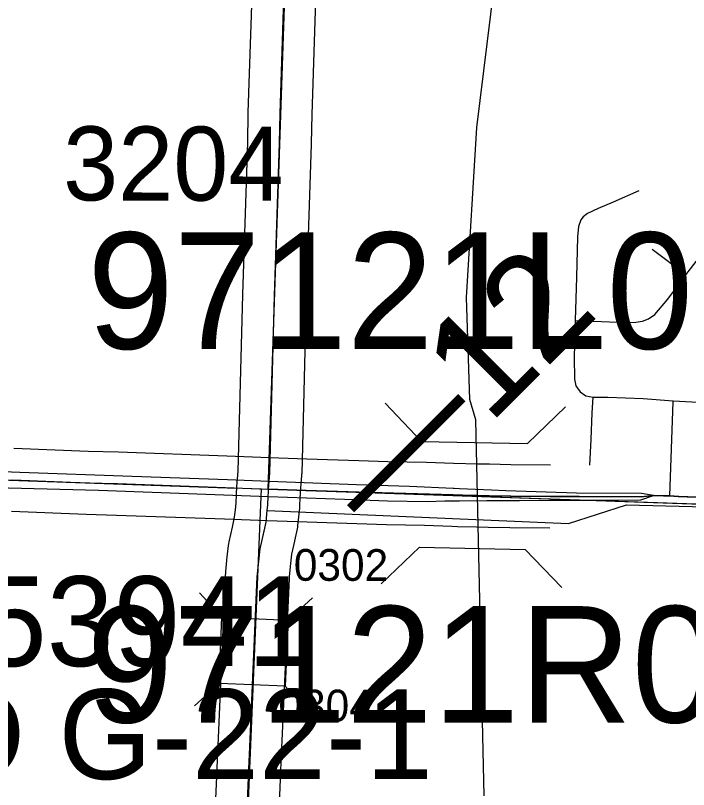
# Model space of a CAD drawing. Extents: x -157.2 to -99.3, y 12.2 to 46.2.
# Drawn here: x -137.802 to -137.166, y 34.663 to 35.395 of the extents above; entities that cross this region are included whole.
import ezdxf

# ---------------------------------------------------------------- set-up
doc = ezdxf.new("R2010")
doc.units = 0
for name, color, linetype in [('tdCoCityStreetMinor', 7, 'Continuous'), ('tdCoCorpBndry', 7, 'Continuous'), ('tdCoDivCarto', 7, 'Continuous'), ('tdCoHydroRiver', 7, 'Continuous'), ('tdCoPriCL', 7, 'Continuous'), ('tdCoPriDiv', 7, 'Continuous'), ('tdCoPriNonDiv', 7, 'Continuous'), ('tdCoPriNonDivCL', 7, 'Continuous'), ('tdCoSecRdNmbr', 7, 'Continuous'), ('tdCoSecRteBand', 7, 'Continuous'), ('tdCoSecRteCL', 7, 'Continuous'), ('tdCoSectLine', 7, 'Continuous'), ('tdCoSectLinePart', 7, 'Continuous'), ('tdCoStrucDivPri', 7, 'Continuous'), ('tdCoStrucPriMaintName', 7, 'Continuous'), ('tdCoStrucSec', 7, 'Continuous'), ('tdCoStrucSecCoName', 7, 'Continuous'), ('tdCoStrucSecFHWANum', 7, 'Continuous'), ('tdCoSurfGravel', 7, 'Continuous'), ('tdCoTwpBndryShd', 7, 'Continuous'), ('tdStHwyPriRefPost1', 7, 'Continuous')]:
    doc.layers.add(name, color=color, linetype=linetype)

msp = doc.modelspace()

# ---------------------------------------------------------------- linework, layer by layer
at = {"layer": 'tdCoCityStreetMinor'}
for p, q in [((-137.16844, 35.14991), (-137.20044, 35.17392)), ((-137.18379, 34.94074), (-137.18057, 35.02964)), ((-137.18057, 35.02964), (-137.18053, 35.03055))]:
    msp.add_line(p, q, dxfattribs=at)
for points in [[(-137.21299, 35.22915), (-137.23735, 35.2186), (-137.25153, 35.21242), (-137.26153, 35.20788), (-137.26571, 35.20479), (-137.26771, 35.2017), (-137.2699, 35.19552), (-137.27099, 35.1857), (-137.27171, 35.1477), (-137.27317, 35.10662), (-137.27408, 35.07208), (-137.27389, 35.05117), (-137.27262, 35.04481), (-137.26844, 35.03935), (-137.26317, 35.03554), (-137.25626, 35.03426), (-137.24226, 35.03408), (-137.20881, 35.03281), (-137.18053, 35.03055), (-137.13918, 35.02863), (-137.125, 35.0219)], [(-137.27252, 35.10659), (-137.24815, 35.10559), (-137.22561, 35.10475), (-137.2157, 35.10511), (-137.20962, 35.10607), (-137.20365, 35.10821), (-137.19769, 35.11227), (-137.18552, 35.12683), (-137.17108, 35.14651), (-137.16844, 35.14991), (-137.14446, 35.18068)], [(-137.25922, 34.96978), (-137.25799, 34.99419), (-137.25704, 35.01941), (-137.25626, 35.03426)]]:
    msp.add_lwpolyline(points, dxfattribs=at)
at = {"layer": 'tdCoCorpBndry'}
for points in [[(-137.09021, 34.93713), (-137.17526, 34.94041), (-137.1838, 34.94074), (-137.19897, 34.94132), (-137.21042, 34.94004), (-137.26934, 34.94013), (-137.29646, 34.94021), (-137.33392, 34.94059), (-137.35449, 34.94102), (-137.3653, 34.94124), (-137.37967, 34.94154), (-137.38856, 34.94173), (-137.47804, 34.94431), (-137.52746, 34.94597), (-137.56287, 34.94716), (-137.5616, 34.96265), (-137.55727, 35.13011), (-137.55258, 35.27437), (-137.55209, 35.30224), (-137.54725, 35.45003)], [(-137.5857, 34.58378), (-137.5768, 34.79026), (-137.57652, 34.7967), (-137.57353, 34.86435), (-137.57097, 34.89064), (-137.5653, 34.91604), (-137.56413, 34.92711), (-137.27956, 34.91475), (-137.22472, 34.93225), (-137.06333, 34.92838)]]:
    msp.add_lwpolyline(points, dxfattribs=at)
at = {"layer": 'tdCoDivCarto'}
for points in [[(-140.07814, 35.02127), (-140.01731, 35.01913), (-139.89105, 35.01666), (-139.79758, 35.0137), (-139.65702, 35.00803), (-139.60301, 35.0068), (-139.4442, 35.0026), (-139.33988, 34.9989), (-139.25826, 34.99619), (-139.11843, 34.99175), (-139.03187, 34.99003), (-138.80968, 34.98238), (-138.6045, 34.97622), (-138.57935, 34.97548), (-138.40993, 34.97054), (-138.2119, 34.96389), (-138.09846, 34.96019), (-138.00081, 34.95599), (-137.90389, 34.95205), (-137.8087, 34.9486), (-137.72362, 34.94613), (-137.60525, 34.94194), (-137.56325, 34.9404)], [(-140.07814, 35.02127), (-140.01731, 35.01913), (-139.89105, 35.01666), (-139.79758, 35.0137), (-139.65702, 35.00803), (-139.60301, 35.0068), (-139.4442, 35.0026), (-139.33988, 34.9989), (-139.25826, 34.99619), (-139.11843, 34.99175), (-139.03187, 34.99003), (-138.80968, 34.98238), (-138.6045, 34.97622), (-138.57935, 34.97548), (-138.40993, 34.97054), (-138.2119, 34.96389), (-138.09846, 34.96019), (-138.00081, 34.95599), (-137.90389, 34.95205), (-137.8087, 34.9486), (-137.72362, 34.94613), (-137.60525, 34.94194), (-137.56325, 34.9404)], [(-137.56227, 34.95458), (-137.60168, 34.95612), (-137.69169, 34.95908), (-137.79797, 34.96302), (-137.8764, 34.96623), (-137.99748, 34.97067), (-138.07664, 34.97412), (-138.17874, 34.97782), (-138.24902, 34.98004), (-138.3775, 34.98374), (-138.42828, 34.98531)], [(-137.56227, 34.95458), (-137.60168, 34.95612), (-137.69169, 34.95908), (-137.79797, 34.96302), (-137.8764, 34.96623), (-137.99748, 34.97067), (-138.07664, 34.97412), (-138.17874, 34.97782), (-138.24902, 34.98004), (-138.3775, 34.98374), (-138.42828, 34.98531)], [(-137.47965, 34.95136), (-137.56227, 34.95458)], [(-137.47965, 34.95136), (-137.56227, 34.95458)], [(-137.38829, 34.94791), (-137.42979, 34.94971), (-137.44977, 34.9502), (-137.47965, 34.95136)], [(-137.38829, 34.94791), (-137.42979, 34.94971), (-137.44977, 34.9502), (-137.47965, 34.95136)], [(-137.38744, 34.94787), (-137.38829, 34.94791)], [(-137.38744, 34.94787), (-137.38829, 34.94791)], [(-137.19897, 34.94132), (-137.21031, 34.94305), (-137.27172, 34.94354), (-137.33855, 34.94576), (-137.35222, 34.94635), (-137.38234, 34.94765), (-137.38744, 34.94787)], [(-137.19897, 34.94132), (-137.21031, 34.94305), (-137.27172, 34.94354), (-137.33855, 34.94576), (-137.35222, 34.94635), (-137.38234, 34.94765), (-137.38744, 34.94787)], [(-137.56325, 34.9404), (-137.56312, 34.94039)], [(-137.56325, 34.9404), (-137.56312, 34.94039)], [(-137.56312, 34.94039), (-137.49107, 34.93775), (-137.45063, 34.93602), (-137.41314, 34.93553), (-137.39638, 34.93627), (-137.38854, 34.93629)], [(-137.56312, 34.94039), (-137.49107, 34.93775), (-137.45063, 34.93602), (-137.41314, 34.93553), (-137.39638, 34.93627), (-137.38854, 34.93629)], [(-137.38854, 34.93629), (-137.38253, 34.93631), (-137.3565, 34.93641)], [(-137.38854, 34.93629), (-137.38253, 34.93631), (-137.3565, 34.93641)], [(-137.3565, 34.93641), (-137.35243, 34.93642), (-137.32585, 34.93651), (-137.29645, 34.93664)], [(-137.3565, 34.93641), (-137.35243, 34.93642), (-137.32585, 34.93651), (-137.29645, 34.93664)], [(-137.29645, 34.93664), (-137.2674, 34.93676), (-137.25956, 34.93683)], [(-137.29645, 34.93664), (-137.2674, 34.93676), (-137.25956, 34.93683)], [(-137.25956, 34.93683), (-137.21117, 34.93725), (-137.19897, 34.94132)], [(-137.25956, 34.93683), (-137.21117, 34.93725), (-137.19897, 34.94132)]]:
    msp.add_lwpolyline(points, dxfattribs=at)
at = {"layer": 'tdCoHydroRiver'}
msp.add_lwpolyline([(-137.35902, 34.65722), (-137.36688, 35.01283), (-137.37259, 35.03197), (-137.3759, 35.12841), (-137.36615, 35.28921), (-137.31341, 35.71557), (-137.29852, 35.78775)], dxfattribs=at)
at = {"layer": 'tdCoPriCL'}
msp.add_lwpolyline([(-137.80467, 34.95597), (-137.73436, 34.95327), (-137.70558, 34.9524), (-137.60349, 34.94873), (-137.56325, 34.94716), (-137.5622, 34.94713), (-137.52784, 34.94597), (-137.47842, 34.94431), (-137.4508, 34.94351), (-137.41468, 34.94274), (-137.38894, 34.94173), (-137.38366, 34.94162), (-137.38005, 34.94154), (-137.36568, 34.94124), (-137.35487, 34.94102), (-137.35133, 34.94095), (-137.3343, 34.94059), (-137.29684, 34.94021), (-137.26971, 34.94013), (-137.2108, 34.94004), (-137.19935, 34.94132), (-137.17991, 34.94057), (-137.17564, 34.94041), (-137.09059, 34.93713)], dxfattribs=at)
at = {"layer": 'tdCoPriDiv'}
for points in [[(-137.80354, 34.98595), (-137.73333, 34.98325), (-137.70459, 34.98238), (-137.60237, 34.97871), (-137.56217, 34.97715), (-137.52683, 34.97596), (-137.47748, 34.9743), (-137.45005, 34.9735), (-137.41377, 34.97273), (-137.38804, 34.97172), (-137.36505, 34.97124), (-137.35424, 34.97101), (-137.33383, 34.97059), (-137.29654, 34.97021)], [(-137.29715, 34.91021), (-137.33476, 34.91059), (-137.35549, 34.91103), (-137.3663, 34.91125), (-137.38428, 34.91163), (-137.38984, 34.91174), (-137.41559, 34.91275), (-137.45156, 34.91352), (-137.47935, 34.91432), (-137.56434, 34.91718), (-137.60461, 34.91875), (-137.70657, 34.92241), (-137.73539, 34.92328), (-137.8058, 34.92599)]]:
    msp.add_lwpolyline(points, dxfattribs=at)
at = {"layer": 'tdCoPriNonDiv'}
msp.add_lwpolyline([(-137.29684, 34.94021), (-137.26971, 34.94013), (-137.2108, 34.94004), (-137.19935, 34.94132), (-137.18418, 34.94074), (-137.09059, 34.93713), (-137.06356, 34.9362), (-136.99047, 34.93368), (-136.91908, 34.93141), (-136.9049, 34.93096), (-136.77236, 34.92574), (-136.71723, 34.92439), (-136.70589, 34.92345), (-136.65506, 34.92007)], dxfattribs=at)
at = {"layer": 'tdCoPriNonDivCL'}
msp.add_lwpolyline([(-137.19935, 34.94132), (-137.18417, 34.94074), (-137.09059, 34.93713), (-137.06357, 34.9362), (-137.06356, 34.9362), (-137.06161, 34.93613), (-136.99047, 34.93368), (-136.93232, 34.93183), (-136.91908, 34.93141), (-136.9049, 34.93096), (-136.81142, 34.92728), (-136.77236, 34.92574), (-136.76729, 34.92554), (-136.71476, 34.92431)], dxfattribs=at)
msp.add_lwpolyline([(-137.19935, 34.94132), (-137.18417, 34.94074), (-137.09059, 34.93713), (-137.06357, 34.9362), (-137.06356, 34.9362), (-137.06161, 34.93613), (-136.99047, 34.93368), (-136.93232, 34.93183), (-136.91908, 34.93141), (-136.9049, 34.93096), (-136.81142, 34.92728), (-136.77236, 34.92574), (-136.76729, 34.92554), (-136.71476, 34.92431)], dxfattribs=at)
at = {"layer": 'tdCoSecRteBand'}
for points in [[(-137.61577, 34.58508), (-137.6119, 34.67542), (-137.6119, 34.67544), (-137.6119, 34.67546), (-137.61152, 34.68407), (-137.61067, 34.70471), (-137.61067, 34.70476), (-137.61066, 34.70481), (-137.6035, 34.86568), (-137.60341, 34.8678), (-137.60338, 34.86853), (-137.60331, 34.86925), (-137.60232, 34.87986), (-137.6023, 34.8801), (-137.60228, 34.88033), (-137.6008, 34.8939), (-137.60061, 34.89562), (-137.60022, 34.89731), (-137.59705, 34.91122), (-137.59496, 34.92083), (-137.59396, 34.93028), (-137.59396, 34.93031), (-137.59395, 34.93033), (-137.59351, 34.9345), (-137.59323, 34.94159), (-137.59306, 34.94585), (-137.59303, 34.94648), (-137.59298, 34.94711), (-137.59277, 34.94962), (-137.59216, 34.95704), (-137.59157, 34.96427), (-137.58726, 35.13089), (-137.58725, 35.13098), (-137.58725, 35.13108), (-137.58257, 35.27513), (-137.58208, 35.30277), (-137.58208, 35.303), (-137.58207, 35.30322), (-137.57724, 35.45101)], [(-137.51727, 35.44905), (-137.5221, 35.30148), (-137.52258, 35.27384), (-137.52259, 35.27362), (-137.5226, 35.2734), (-137.52728, 35.12923), (-137.53161, 34.96188), (-137.53163, 34.96103), (-137.5317, 34.9602), (-137.53237, 34.95212), (-137.53298, 34.94471), (-137.53313, 34.94282), (-137.53328, 34.9392), (-137.5336, 34.93112), (-137.53364, 34.93014), (-137.53374, 34.92916), (-137.53429, 34.92397), (-137.5343, 34.92393), (-137.5343, 34.92392), (-137.53547, 34.91288), (-137.53564, 34.91126), (-137.53599, 34.90967), (-137.53845, 34.89833), (-137.53848, 34.89818), (-137.53852, 34.89803), (-137.54134, 34.88566), (-137.5426, 34.87406), (-137.5435, 34.86443), (-137.54356, 34.86304), (-137.54356, 34.86303), (-137.54356, 34.86302), (-137.55072, 34.7022), (-137.55157, 34.68156), (-137.55157, 34.68152), (-137.55157, 34.68147), (-137.55195, 34.67283), (-137.55582, 34.58265)]]:
    msp.add_lwpolyline(points, dxfattribs=at)
at = {"layer": 'tdCoSecRteCL'}
msp.add_lwpolyline([(-137.5858, 34.5838), (-137.58193, 34.67413), (-137.58154, 34.68279), (-137.58069, 34.70348), (-137.57353, 34.86436), (-137.57344, 34.86648), (-137.57245, 34.87708), (-137.57097, 34.89064), (-137.56777, 34.9047), (-137.5653, 34.91604), (-137.56413, 34.92711), (-137.56413, 34.92713), (-137.56357, 34.93232), (-137.56325, 34.9404), (-137.56308, 34.94465), (-137.56287, 34.94716), (-137.56227, 34.95458), (-137.5616, 34.96265), (-137.55727, 35.13011), (-137.55258, 35.27437), (-137.55209, 35.30224), (-137.54725, 35.45003)], dxfattribs=at)
at = {"layer": 'tdCoSectLine'}
for points in [[(-137.56325, 34.94716), (-137.52922, 35.95305)], [(-138.57986, 34.98291), (-137.56957, 34.94741)], [(-137.61436, 33.87418), (-137.56957, 34.94741)], [(-137.56957, 34.94741), (-137.56325, 34.94716)], [(-137.56325, 34.94716), (-136.55163, 34.91243)]]:
    msp.add_lwpolyline(points, dxfattribs=at)
at = {"layer": 'tdCoSectLinePart'}
for points in [[(-138.55052, 34.98188), (-137.59319, 34.94824)], [(-137.53324, 34.94613), (-137.06368, 34.93001)]]:
    msp.add_lwpolyline(points, dxfattribs=at)
at = {"layer": 'tdCoStrucDivPri'}
for points in [[(-137.45282, 35.02843), (-137.41821, 34.99235), (-137.31823, 34.99027), (-137.28215, 35.02488)], [(-137.45638, 34.85776), (-137.42029, 34.89237), (-137.32032, 34.89029), (-137.2857, 34.8542)]]:
    msp.add_lwpolyline(points, dxfattribs=at)
at = {"layer": 'tdCoStrucSec'}
for p, q in [((-137.60693, 34.82613), (-137.62806, 34.84922)), ((-137.54439, 34.82337), (-137.5213, 34.84451)), ((-137.60969, 34.76359), (-137.63277, 34.74246)), ((-137.54715, 34.76083), (-137.52601, 34.73774))]:
    msp.add_line(p, q, dxfattribs=at)
msp.add_lwpolyline([(-137.60969, 34.76359), (-137.60693, 34.82613), (-137.54439, 34.82337), (-137.54715, 34.76083)], close=True, dxfattribs=at)
at = {"layer": 'tdCoSurfGravel'}
msp.add_line((-137.56413, 34.92711), (-137.56413, 34.92713), dxfattribs=at)
for points in [[(-137.56287, 34.94716), (-137.56227, 34.95458), (-137.5616, 34.96265), (-137.55727, 35.13011), (-137.55258, 35.27437), (-137.55209, 35.30224), (-137.54725, 35.45003)], [(-137.56413, 34.92713), (-137.56357, 34.93232), (-137.56325, 34.9404), (-137.56308, 34.94465), (-137.56287, 34.94716)], [(-137.5858, 34.5838), (-137.58193, 34.67413), (-137.58154, 34.68279), (-137.58069, 34.70348), (-137.57353, 34.86436), (-137.57344, 34.86648), (-137.57245, 34.87708), (-137.57097, 34.89064), (-137.56777, 34.9047), (-137.5653, 34.91604), (-137.56413, 34.92711)]]:
    msp.add_lwpolyline(points, dxfattribs=at)
at = {"layer": 'tdCoTwpBndryShd'}
msp.add_lwpolyline([(-141.5855, 35.07902), (-140.60733, 35.04248), (-140.55745, 35.04109), (-139.60307, 35.01378), (-139.58342, 35.01334), (-138.5981, 34.98346), (-138.57986, 34.98291), (-137.56957, 34.94741), (-137.56325, 34.94716), (-136.55163, 34.91243), (-135.5746, 34.87735), (-134.58273, 34.83759), (-134.55896, 34.83657), (-133.64548, 34.8058)], dxfattribs=at)

# ---------------------------------------------------------------- texts
at = {"layer": 'tdCoSecRdNmbr'}
for s, height, rotation, p in [('3204', 0.07, 359.89516, (-137.75715, 35.2202)), ('0302', 0.03, 359.89167, (-137.5391, 34.86061)), ('0304', 0.03, 359.89167, (-137.55362, 34.72771))]:
    msp.add_text(s, height=height, rotation=rotation, dxfattribs=at).set_placement(p)
at = {"layer": 'tdCoStrucPriMaintName'}
for s, p in [('97121L020', (-137.73427, 35.07985)), ('97121R020', (-137.73494, 34.72659))]:
    msp.add_text(s, height=0.11, dxfattribs=at).set_placement(p)
at = {"layer": 'tdCoStrucSecCoName'}
msp.add_text('FLOYD G-22-1', height=0.085, dxfattribs=at).set_placement((-138.172, 34.67306))
at = {"layer": 'tdCoStrucSecFHWANum'}
msp.add_text('353941', height=0.085, dxfattribs=at).set_placement((-137.89899, 34.77987))
at = {"layer": 'tdStHwyPriRefPost1'}
msp.add_text('‒‒12', height=0.1, rotation=45, dxfattribs=at).set_placement((-137.45936, 34.90251))

doc.saveas('drawing.dxf')
